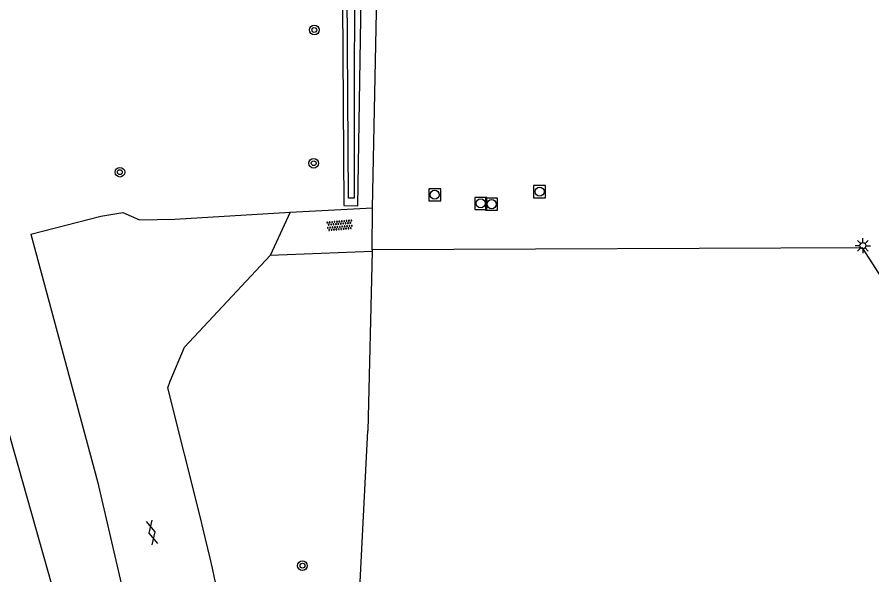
# Model space of a CAD drawing. Extents: x 130998 to 133001, y 398999 to 403002.
# Drawn here: x 132837.9 to 132908.7, y 400934.5 to 400980.7 of the extents above; entities that cross this region are included whole.
import ezdxf

# ---------------------------------------------------------------- set-up
doc = ezdxf.new("R2010")
doc.units = 0
for name, color, linetype in [('gg-afsc-hekwerk', 7, 'Continuous'), ('gg-knt-onverhard', 7, 'Continuous'), ('gg-knt-verharding', 7, 'Continuous'), ('gg-kntw-bovenkant insteek waterloop', 7, 'Continuous'), ('gg-kntw-waterlijn', 7, 'Continuous'), ('gt-symb-boom', 7, 'Continuous'), ('gt-symb-gesloten verharding', 7, 'Continuous'), ('gt-symb-lichtmast', 7, 'Continuous'), ('gt-symb-overige verharding', 7, 'Continuous'), ('gt-symb-rioolschacht', 7, 'Continuous')]:
    doc.layers.add(name, color=color, linetype=linetype)

# ---------------------------------------------------------------- blocks, each defined once
blk = doc.blocks.new('gt0-RS')
at = {"layer": 'gt-symb-rioolschacht'}
blk.add_lwpolyline([(-0.5, -0.5), (0.5, -0.5), (0.5, 0.5), (-0.5, 0.5)], close=True, dxfattribs=at)
blk.add_circle((0, 0), 0.375, dxfattribs=at)
blk = doc.blocks.new('gt0-LMAST')
at = {"layer": 'gt-symb-lichtmast'}
for p, q in [((-0.182, 0.173), (-0.447, 0.438)), ((-0.005, 0.246), (-0.005, 0.621)), ((0.172, 0.173), (0.437, 0.438)), ((-0.255, -0.004), (-0.63, -0.004)), ((-0.182, -0.181), (-0.447, -0.446)), ((-0.005, -0.254), (-0.005, -0.629)), ((0.437, -0.446), (0.172, -0.181)), ((0.245, -0.004), (0.62, -0.004))]:
    blk.add_line(p, q, dxfattribs=at)
blk.add_circle((-0.005, -0.004), 0.25, dxfattribs=at)
blk = doc.blocks.new('gt0-OVH')
at = {"layer": 'gt-symb-overige verharding'}
for points in [[(-0.972, 0.298), (-0.967, 0.308), (-0.965, 0.319), (-0.966, 0.33), (-0.971, 0.34), (-0.978, 0.348), (-0.988, 0.353), (-0.999, 0.355), (-1.01, 0.354), (-1.02, 0.349), (-1.028, 0.342), (-1.033, 0.332), (-1.035, 0.321), (-1.034, 0.31), (-1.029, 0.3), (-1.022, 0.292), (-1.012, 0.287), (-1.001, 0.285), (-0.99, 0.286), (-0.98, 0.291)], [(-0.872, 0.106), (-0.867, 0.116), (-0.865, 0.126), (-0.866, 0.137), (-0.871, 0.147), (-0.878, 0.156), (-0.888, 0.161), (-0.899, 0.163), (-0.91, 0.162), (-0.92, 0.157), (-0.928, 0.15), (-0.933, 0.14), (-0.935, 0.129), (-0.934, 0.118), (-0.929, 0.108), (-0.922, 0.1), (-0.912, 0.095), (-0.901, 0.092), (-0.89, 0.094), (-0.88, 0.098)], [(-0.772, 0.298), (-0.767, 0.308), (-0.765, 0.319), (-0.766, 0.33), (-0.771, 0.34), (-0.778, 0.348), (-0.788, 0.353), (-0.799, 0.355), (-0.81, 0.354), (-0.82, 0.349), (-0.828, 0.342), (-0.833, 0.332), (-0.835, 0.321), (-0.834, 0.31), (-0.829, 0.3), (-0.822, 0.292), (-0.812, 0.287), (-0.801, 0.285), (-0.79, 0.286), (-0.78, 0.291)], [(-0.672, 0.106), (-0.667, 0.116), (-0.665, 0.126), (-0.666, 0.137), (-0.671, 0.147), (-0.678, 0.156), (-0.688, 0.161), (-0.699, 0.163), (-0.71, 0.162), (-0.72, 0.157), (-0.728, 0.15), (-0.733, 0.14), (-0.735, 0.129), (-0.734, 0.118), (-0.729, 0.108), (-0.722, 0.1), (-0.712, 0.095), (-0.701, 0.092), (-0.69, 0.094), (-0.68, 0.098)], [(-0.572, 0.298), (-0.567, 0.308), (-0.565, 0.319), (-0.566, 0.33), (-0.571, 0.34), (-0.578, 0.348), (-0.588, 0.353), (-0.599, 0.355), (-0.61, 0.354), (-0.62, 0.349), (-0.628, 0.342), (-0.633, 0.332), (-0.635, 0.321), (-0.634, 0.31), (-0.629, 0.3), (-0.622, 0.292), (-0.612, 0.287), (-0.601, 0.285), (-0.59, 0.286), (-0.58, 0.291)], [(-0.472, 0.106), (-0.467, 0.116), (-0.465, 0.126), (-0.466, 0.137), (-0.471, 0.147), (-0.478, 0.156), (-0.488, 0.161), (-0.499, 0.163), (-0.51, 0.162), (-0.52, 0.157), (-0.528, 0.15), (-0.533, 0.14), (-0.535, 0.129), (-0.534, 0.118), (-0.529, 0.108), (-0.522, 0.1), (-0.512, 0.095), (-0.501, 0.092), (-0.49, 0.094), (-0.48, 0.098)], [(-0.372, 0.298), (-0.367, 0.308), (-0.365, 0.319), (-0.366, 0.33), (-0.371, 0.34), (-0.378, 0.348), (-0.388, 0.353), (-0.399, 0.355), (-0.41, 0.354), (-0.42, 0.349), (-0.428, 0.342), (-0.433, 0.332), (-0.435, 0.321), (-0.434, 0.31), (-0.429, 0.3), (-0.422, 0.292), (-0.412, 0.287), (-0.401, 0.285), (-0.39, 0.286), (-0.38, 0.291)], [(-0.272, 0.106), (-0.267, 0.116), (-0.265, 0.126), (-0.266, 0.137), (-0.271, 0.147), (-0.278, 0.156), (-0.288, 0.161), (-0.299, 0.163), (-0.31, 0.162), (-0.32, 0.157), (-0.328, 0.15), (-0.333, 0.14), (-0.335, 0.129), (-0.334, 0.118), (-0.329, 0.108), (-0.322, 0.1), (-0.312, 0.095), (-0.301, 0.092), (-0.29, 0.094), (-0.28, 0.098)], [(-0.172, 0.298), (-0.167, 0.308), (-0.165, 0.319), (-0.166, 0.33), (-0.171, 0.34), (-0.178, 0.348), (-0.188, 0.353), (-0.199, 0.355), (-0.21, 0.354), (-0.22, 0.349), (-0.228, 0.342), (-0.233, 0.332), (-0.235, 0.321), (-0.234, 0.31), (-0.229, 0.3), (-0.222, 0.292), (-0.212, 0.287), (-0.201, 0.285), (-0.19, 0.286), (-0.18, 0.291)], [(-0.072, 0.106), (-0.067, 0.116), (-0.065, 0.126), (-0.066, 0.137), (-0.071, 0.147), (-0.078, 0.156), (-0.088, 0.161), (-0.099, 0.163), (-0.11, 0.162), (-0.12, 0.157), (-0.128, 0.15), (-0.133, 0.14), (-0.135, 0.129), (-0.134, 0.118), (-0.129, 0.108), (-0.122, 0.1), (-0.112, 0.095), (-0.101, 0.092), (-0.09, 0.094), (-0.08, 0.098)], [(0.028, 0.298), (0.033, 0.308), (0.035, 0.319), (0.034, 0.33), (0.029, 0.34), (0.022, 0.348), (0.012, 0.353), (0.001, 0.355), (-0.01, 0.354), (-0.02, 0.349), (-0.028, 0.342), (-0.033, 0.332), (-0.035, 0.321), (-0.034, 0.31), (-0.029, 0.3), (-0.022, 0.292), (-0.012, 0.287), (-0.001, 0.285), (0.01, 0.286), (0.02, 0.291)], [(0.128, 0.106), (0.133, 0.116), (0.135, 0.126), (0.134, 0.137), (0.129, 0.147), (0.122, 0.156), (0.112, 0.161), (0.101, 0.163), (0.09, 0.162), (0.08, 0.157), (0.072, 0.15), (0.067, 0.14), (0.065, 0.129), (0.066, 0.118), (0.071, 0.108), (0.078, 0.1), (0.088, 0.095), (0.099, 0.092), (0.11, 0.094), (0.12, 0.098)], [(0.228, 0.298), (0.233, 0.308), (0.235, 0.319), (0.234, 0.33), (0.229, 0.34), (0.222, 0.348), (0.212, 0.353), (0.201, 0.355), (0.19, 0.354), (0.18, 0.349), (0.172, 0.342), (0.167, 0.332), (0.165, 0.321), (0.166, 0.31), (0.171, 0.3), (0.178, 0.292), (0.188, 0.287), (0.199, 0.285), (0.21, 0.286), (0.22, 0.291)], [(0.328, 0.106), (0.333, 0.116), (0.335, 0.126), (0.334, 0.137), (0.329, 0.147), (0.322, 0.156), (0.312, 0.161), (0.301, 0.163), (0.29, 0.162), (0.28, 0.157), (0.272, 0.15), (0.267, 0.14), (0.265, 0.129), (0.266, 0.118), (0.271, 0.108), (0.278, 0.1), (0.288, 0.095), (0.299, 0.092), (0.31, 0.094), (0.32, 0.098)], [(0.428, 0.298), (0.433, 0.308), (0.435, 0.319), (0.434, 0.33), (0.429, 0.34), (0.422, 0.348), (0.412, 0.353), (0.401, 0.355), (0.39, 0.354), (0.38, 0.349), (0.372, 0.342), (0.367, 0.332), (0.365, 0.321), (0.366, 0.31), (0.371, 0.3), (0.378, 0.292), (0.388, 0.287), (0.399, 0.285), (0.41, 0.286), (0.42, 0.291)], [(0.528, 0.106), (0.533, 0.116), (0.535, 0.126), (0.534, 0.137), (0.529, 0.147), (0.522, 0.156), (0.512, 0.161), (0.501, 0.163), (0.49, 0.162), (0.48, 0.157), (0.472, 0.15), (0.467, 0.14), (0.465, 0.129), (0.466, 0.118), (0.471, 0.108), (0.478, 0.1), (0.488, 0.095), (0.499, 0.092), (0.51, 0.094), (0.52, 0.098)], [(0.628, 0.298), (0.633, 0.308), (0.635, 0.319), (0.634, 0.33), (0.629, 0.34), (0.622, 0.348), (0.612, 0.353), (0.601, 0.355), (0.59, 0.354), (0.58, 0.349), (0.572, 0.342), (0.567, 0.332), (0.565, 0.321), (0.566, 0.31), (0.571, 0.3), (0.578, 0.292), (0.588, 0.287), (0.599, 0.285), (0.61, 0.286), (0.62, 0.291)], [(0.728, 0.106), (0.733, 0.116), (0.735, 0.126), (0.734, 0.137), (0.729, 0.147), (0.722, 0.156), (0.712, 0.161), (0.701, 0.163), (0.69, 0.162), (0.68, 0.157), (0.672, 0.15), (0.667, 0.14), (0.665, 0.129), (0.666, 0.118), (0.671, 0.108), (0.678, 0.1), (0.688, 0.095), (0.699, 0.092), (0.71, 0.094), (0.72, 0.098)], [(0.828, 0.298), (0.833, 0.308), (0.835, 0.319), (0.834, 0.33), (0.829, 0.34), (0.822, 0.348), (0.812, 0.353), (0.801, 0.355), (0.79, 0.354), (0.78, 0.349), (0.772, 0.342), (0.767, 0.332), (0.765, 0.321), (0.766, 0.31), (0.771, 0.3), (0.778, 0.292), (0.788, 0.287), (0.799, 0.285), (0.81, 0.286), (0.82, 0.291)], [(0.928, 0.106), (0.933, 0.116), (0.935, 0.126), (0.934, 0.137), (0.929, 0.147), (0.922, 0.156), (0.912, 0.161), (0.901, 0.163), (0.89, 0.162), (0.88, 0.157), (0.872, 0.15), (0.867, 0.14), (0.865, 0.129), (0.866, 0.118), (0.871, 0.108), (0.878, 0.1), (0.888, 0.095), (0.899, 0.092), (0.91, 0.094), (0.92, 0.098)], [(1.028, 0.298), (1.033, 0.308), (1.035, 0.319), (1.034, 0.33), (1.029, 0.34), (1.022, 0.348), (1.012, 0.353), (1.001, 0.355), (0.99, 0.354), (0.98, 0.349), (0.972, 0.342), (0.967, 0.332), (0.965, 0.321), (0.966, 0.31), (0.971, 0.3), (0.978, 0.292), (0.988, 0.287), (0.999, 0.285), (1.01, 0.286), (1.02, 0.291)], [(-0.972, -0.142), (-0.967, -0.132), (-0.965, -0.121), (-0.966, -0.11), (-0.971, -0.1), (-0.978, -0.092), (-0.988, -0.087), (-0.999, -0.085), (-1.01, -0.086), (-1.02, -0.091), (-1.028, -0.098), (-1.033, -0.108), (-1.035, -0.119), (-1.034, -0.13), (-1.029, -0.14), (-1.022, -0.148), (-1.012, -0.153), (-1.001, -0.155), (-0.99, -0.154), (-0.98, -0.149)], [(-0.872, -0.334), (-0.867, -0.324), (-0.865, -0.314), (-0.866, -0.303), (-0.871, -0.293), (-0.878, -0.284), (-0.888, -0.279), (-0.899, -0.277), (-0.91, -0.278), (-0.92, -0.283), (-0.928, -0.29), (-0.933, -0.3), (-0.935, -0.311), (-0.934, -0.322), (-0.929, -0.332), (-0.922, -0.34), (-0.912, -0.345), (-0.901, -0.348), (-0.89, -0.346), (-0.88, -0.342)], [(-0.772, -0.142), (-0.767, -0.132), (-0.765, -0.121), (-0.766, -0.11), (-0.771, -0.1), (-0.778, -0.092), (-0.788, -0.087), (-0.799, -0.085), (-0.81, -0.086), (-0.82, -0.091), (-0.828, -0.098), (-0.833, -0.108), (-0.835, -0.119), (-0.834, -0.13), (-0.829, -0.14), (-0.822, -0.148), (-0.812, -0.153), (-0.801, -0.155), (-0.79, -0.154), (-0.78, -0.149)], [(-0.672, -0.334), (-0.667, -0.324), (-0.665, -0.314), (-0.666, -0.303), (-0.671, -0.293), (-0.678, -0.284), (-0.688, -0.279), (-0.699, -0.277), (-0.71, -0.278), (-0.72, -0.283), (-0.728, -0.29), (-0.733, -0.3), (-0.735, -0.311), (-0.734, -0.322), (-0.729, -0.332), (-0.722, -0.34), (-0.712, -0.345), (-0.701, -0.348), (-0.69, -0.346), (-0.68, -0.342)], [(-0.572, -0.142), (-0.567, -0.132), (-0.565, -0.121), (-0.566, -0.11), (-0.571, -0.1), (-0.578, -0.092), (-0.588, -0.087), (-0.599, -0.085), (-0.61, -0.086), (-0.62, -0.091), (-0.628, -0.098), (-0.633, -0.108), (-0.635, -0.119), (-0.634, -0.13), (-0.629, -0.14), (-0.622, -0.148), (-0.612, -0.153), (-0.601, -0.155), (-0.59, -0.154), (-0.58, -0.149)], [(-0.472, -0.334), (-0.467, -0.324), (-0.465, -0.314), (-0.466, -0.303), (-0.471, -0.293), (-0.478, -0.284), (-0.488, -0.279), (-0.499, -0.277), (-0.51, -0.278), (-0.52, -0.283), (-0.528, -0.29), (-0.533, -0.3), (-0.535, -0.311), (-0.534, -0.322), (-0.529, -0.332), (-0.522, -0.34), (-0.512, -0.345), (-0.501, -0.348), (-0.49, -0.346), (-0.48, -0.342)], [(-0.372, -0.142), (-0.367, -0.132), (-0.365, -0.121), (-0.366, -0.11), (-0.371, -0.1), (-0.378, -0.092), (-0.388, -0.087), (-0.399, -0.085), (-0.41, -0.086), (-0.42, -0.091), (-0.428, -0.098), (-0.433, -0.108), (-0.435, -0.119), (-0.434, -0.13), (-0.429, -0.14), (-0.422, -0.148), (-0.412, -0.153), (-0.401, -0.155), (-0.39, -0.154), (-0.38, -0.149)], [(-0.272, -0.334), (-0.267, -0.324), (-0.265, -0.314), (-0.266, -0.303), (-0.271, -0.293), (-0.278, -0.284), (-0.288, -0.279), (-0.299, -0.277), (-0.31, -0.278), (-0.32, -0.283), (-0.328, -0.29), (-0.333, -0.3), (-0.335, -0.311), (-0.334, -0.322), (-0.329, -0.332), (-0.322, -0.34), (-0.312, -0.345), (-0.301, -0.348), (-0.29, -0.346), (-0.28, -0.342)], [(-0.172, -0.142), (-0.167, -0.132), (-0.165, -0.121), (-0.166, -0.11), (-0.171, -0.1), (-0.178, -0.092), (-0.188, -0.087), (-0.199, -0.085), (-0.21, -0.086), (-0.22, -0.091), (-0.228, -0.098), (-0.233, -0.108), (-0.235, -0.119), (-0.234, -0.13), (-0.229, -0.14), (-0.222, -0.148), (-0.212, -0.153), (-0.201, -0.155), (-0.19, -0.154), (-0.18, -0.149)], [(-0.072, -0.334), (-0.067, -0.324), (-0.065, -0.314), (-0.066, -0.303), (-0.071, -0.293), (-0.078, -0.284), (-0.088, -0.279), (-0.099, -0.277), (-0.11, -0.278), (-0.12, -0.283), (-0.128, -0.29), (-0.133, -0.3), (-0.135, -0.311), (-0.134, -0.322), (-0.129, -0.332), (-0.122, -0.34), (-0.112, -0.345), (-0.101, -0.348), (-0.09, -0.346), (-0.08, -0.342)], [(0.028, -0.142), (0.033, -0.132), (0.035, -0.121), (0.034, -0.11), (0.029, -0.1), (0.022, -0.092), (0.012, -0.087), (0.001, -0.085), (-0.01, -0.086), (-0.02, -0.091), (-0.028, -0.098), (-0.033, -0.108), (-0.035, -0.119), (-0.034, -0.13), (-0.029, -0.14), (-0.022, -0.148), (-0.012, -0.153), (-0.001, -0.155), (0.01, -0.154), (0.02, -0.149)], [(0.128, -0.334), (0.133, -0.324), (0.135, -0.314), (0.134, -0.303), (0.129, -0.293), (0.122, -0.284), (0.112, -0.279), (0.101, -0.277), (0.09, -0.278), (0.08, -0.283), (0.072, -0.29), (0.067, -0.3), (0.065, -0.311), (0.066, -0.322), (0.071, -0.332), (0.078, -0.34), (0.088, -0.345), (0.099, -0.348), (0.11, -0.346), (0.12, -0.342)], [(0.228, -0.142), (0.233, -0.132), (0.235, -0.121), (0.234, -0.11), (0.229, -0.1), (0.222, -0.092), (0.212, -0.087), (0.201, -0.085), (0.19, -0.086), (0.18, -0.091), (0.172, -0.098), (0.167, -0.108), (0.165, -0.119), (0.166, -0.13), (0.171, -0.14), (0.178, -0.148), (0.188, -0.153), (0.199, -0.155), (0.21, -0.154), (0.22, -0.149)], [(0.328, -0.334), (0.333, -0.324), (0.335, -0.314), (0.334, -0.303), (0.329, -0.293), (0.322, -0.284), (0.312, -0.279), (0.301, -0.277), (0.29, -0.278), (0.28, -0.283), (0.272, -0.29), (0.267, -0.3), (0.265, -0.311), (0.266, -0.322), (0.271, -0.332), (0.278, -0.34), (0.288, -0.345), (0.299, -0.348), (0.31, -0.346), (0.32, -0.342)], [(0.428, -0.142), (0.433, -0.132), (0.435, -0.121), (0.434, -0.11), (0.429, -0.1), (0.422, -0.092), (0.412, -0.087), (0.401, -0.085), (0.39, -0.086), (0.38, -0.091), (0.372, -0.098), (0.367, -0.108), (0.365, -0.119), (0.366, -0.13), (0.371, -0.14), (0.378, -0.148), (0.388, -0.153), (0.399, -0.155), (0.41, -0.154), (0.42, -0.149)], [(0.528, -0.334), (0.533, -0.324), (0.535, -0.314), (0.534, -0.303), (0.529, -0.293), (0.522, -0.284), (0.512, -0.279), (0.501, -0.277), (0.49, -0.278), (0.48, -0.283), (0.472, -0.29), (0.467, -0.3), (0.465, -0.311), (0.466, -0.322), (0.471, -0.332), (0.478, -0.34), (0.488, -0.345), (0.499, -0.348), (0.51, -0.346), (0.52, -0.342)], [(0.628, -0.142), (0.633, -0.132), (0.635, -0.121), (0.634, -0.11), (0.629, -0.1), (0.622, -0.092), (0.612, -0.087), (0.601, -0.085), (0.59, -0.086), (0.58, -0.091), (0.572, -0.098), (0.567, -0.108), (0.565, -0.119), (0.566, -0.13), (0.571, -0.14), (0.578, -0.148), (0.588, -0.153), (0.599, -0.155), (0.61, -0.154), (0.62, -0.149)], [(0.728, -0.334), (0.733, -0.324), (0.735, -0.314), (0.734, -0.303), (0.729, -0.293), (0.722, -0.284), (0.712, -0.279), (0.701, -0.277), (0.69, -0.278), (0.68, -0.283), (0.672, -0.29), (0.667, -0.3), (0.665, -0.311), (0.666, -0.322), (0.671, -0.332), (0.678, -0.34), (0.688, -0.345), (0.699, -0.348), (0.71, -0.346), (0.72, -0.342)], [(0.828, -0.142), (0.833, -0.132), (0.835, -0.121), (0.834, -0.11), (0.829, -0.1), (0.822, -0.092), (0.812, -0.087), (0.801, -0.085), (0.79, -0.086), (0.78, -0.091), (0.772, -0.098), (0.767, -0.108), (0.765, -0.119), (0.766, -0.13), (0.771, -0.14), (0.778, -0.148), (0.788, -0.153), (0.799, -0.155), (0.81, -0.154), (0.82, -0.149)], [(0.928, -0.334), (0.933, -0.324), (0.935, -0.314), (0.934, -0.303), (0.929, -0.293), (0.922, -0.284), (0.912, -0.279), (0.901, -0.277), (0.89, -0.278), (0.88, -0.283), (0.872, -0.29), (0.867, -0.3), (0.865, -0.311), (0.866, -0.322), (0.871, -0.332), (0.878, -0.34), (0.888, -0.345), (0.899, -0.348), (0.91, -0.346), (0.92, -0.342)], [(1.028, -0.142), (1.033, -0.132), (1.035, -0.121), (1.034, -0.11), (1.029, -0.1), (1.022, -0.092), (1.012, -0.087), (1.001, -0.085), (0.99, -0.086), (0.98, -0.091), (0.972, -0.098), (0.967, -0.108), (0.965, -0.119), (0.966, -0.13), (0.971, -0.14), (0.978, -0.148), (0.988, -0.153), (0.999, -0.155), (1.01, -0.154), (1.02, -0.149)]]:
    blk.add_lwpolyline(points, close=True, dxfattribs=at)
blk = doc.blocks.new('gt0-GESVH1')
at = {"layer": 'gt-symb-gesloten verharding'}
for p, q in [((-0.992, -0.261), (0.008, 0.239)), ((0.008, -0.261), (-0.992, 0.239)), ((0.008, 0.239), (1.008, -0.261)), ((1.008, 0.239), (0.008, -0.261))]:
    blk.add_line(p, q, dxfattribs=at)
blk = doc.blocks.new('gt0-BOOM')
at = {"layer": 'gt-symb-boom'}
for radius in [0.4, 0.2]:
    blk.add_circle((0, 0), radius, dxfattribs=at)

msp = doc.modelspace()

# ---------------------------------------------------------------- linework, layer by layer
at = {"layer": 'gg-afsc-hekwerk'}
for p, q in [((132867.301, 400961.432), (132867.339, 400964.887)), ((132867.298, 400961.28), (132866.958, 400946.436)), ((132867.301, 400961.432), (132867.298, 400961.28))]:
    msp.add_line(p, q, dxfattribs=at)
for points in [[(132867.339, 400964.887), (132867.816, 400989.268), (132872.558, 400990.796)], [(132912.237, 400954.84), (132907.896, 400961.58), (132867.301, 400961.432)], [(132864.55, 400887.194), (132864.738, 400902.968), (132866.958, 400946.436)]]:
    msp.add_lwpolyline(points, dxfattribs=at)
at = {"layer": 'gg-knt-onverhard'}
for p, q in [((132860.52, 400964.539), (132867.339, 400964.887)), ((132867.298, 400961.28), (132858.864, 400960.943))]:
    msp.add_line(p, q, dxfattribs=at)
at = {"layer": 'gg-knt-verharding'}
msp.add_line((132860.52, 400964.539), (132858.864, 400960.943), dxfattribs=at)
for points in [[(132852.87, 400890.803), (132840.466, 400934.881), (132828.14, 400978.437)], [(132839.044, 400962.725), (132844.86, 400964.214), (132846.656, 400964.516), (132848.061, 400963.907), (132850.978, 400963.952), (132860.52, 400964.539)], [(132839.044, 400962.725), (132844.57, 400942.24), (132847.8, 400928.34), (132849.871, 400917.303)], [(132853.112, 400939.123), (132850.4, 400949.99), (132850.591, 400950.543), (132851.779, 400953.365), (132858.864, 400960.943)]]:
    msp.add_lwpolyline(points, dxfattribs=at)
msp.add_arc((132609.735, 400878.647), 250.778, 7.87885, 13.95472, dxfattribs=at)
at = {"layer": 'gg-kntw-bovenkant insteek waterloop'}
msp.add_lwpolyline([(132836.956, 400981.567), (132848.614, 400985.023), (132864.117, 400990.273), (132864.521, 400990.387), (132864.783, 400990.187), (132864.957, 400965.106), (132866.119, 400965.057), (132866.521, 400990.933), (132866.923, 400991.263), (132871.936, 400993.106)], dxfattribs=at)
at = {"layer": 'gg-kntw-waterlijn'}
msp.add_lwpolyline([(133000, 401009.024), (132962.924, 401007.701), (132932.41, 401006.613), (132915.02, 401004.844), (132905.462, 401003.277), (132892.92, 401000.327), (132880.732, 400996.48), (132871.28, 400993.497), (132865.842, 400991.549), (132865.819, 400965.702), (132865.359, 400965.703), (132865.18, 400991.303), (132837.398, 400982.102), (132837.152, 400982.657), (132866.709, 400992.631), (132874.527, 400995.27), (132892.674, 401000.883), (132905.21, 401003.824), (132914.727, 401005.529), (132931.76, 401007.528), (132947.778, 401008.433), (132998.974, 401009.98), (133000, 401010.02)], dxfattribs=at)

# ---------------------------------------------------------------- block references
at = {"layer": 'gt-symb-boom'}
for p in [(132862.511, 400979.621), (132862.466, 400968.59), (132846.426, 400967.85), (132861.534, 400935.282)]:
    msp.add_blockref('gt0-BOOM', p, dxfattribs=at)
at = {"layer": 'gt-symb-gesloten verharding', "rotation": 103.95282331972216}
msp.add_blockref('gt0-GESVH1', (132849.075, 400938.017), dxfattribs=at)
at = {"layer": 'gt-symb-lichtmast'}
msp.add_blockref('gt0-LMAST', (132907.919, 400961.771), dxfattribs=at)
at = {"layer": 'gt-symb-overige verharding', "rotation": 4.877880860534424}
msp.add_blockref('gt0-OVH', (132864.616, 400963.451), dxfattribs=at)
at = {"layer": 'gt-symb-rioolschacht'}
for p in [(132881.157, 400966.239), (132872.481, 400965.98), (132876.288, 400965.268), (132877.188, 400965.203)]:
    msp.add_blockref('gt0-RS', p, dxfattribs=at)

doc.saveas('drawing.dxf')
